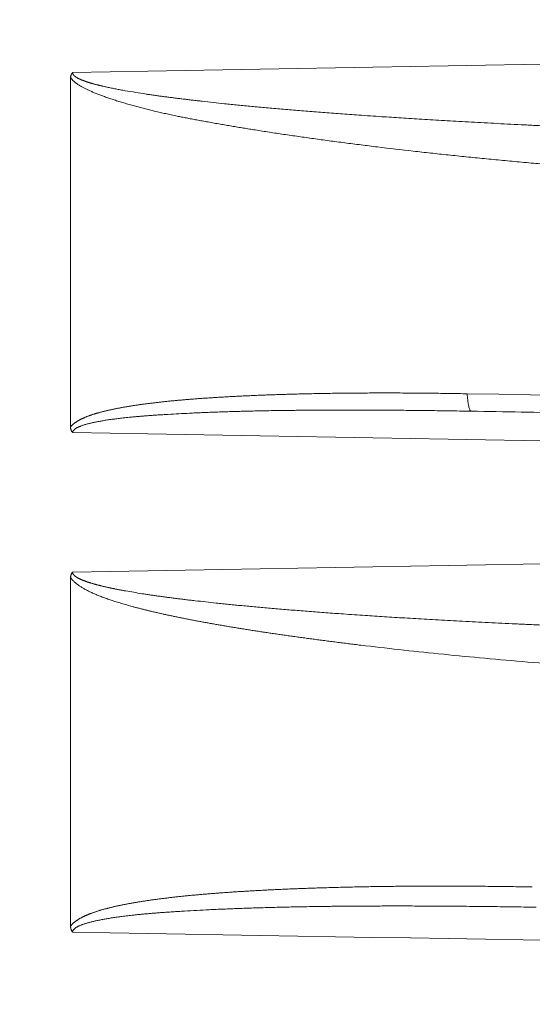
# Model space of a CAD drawing. Header units: millimetres. Extents: x 5437 to 18441, y -4466 to 3128.
# Tile 420 of 497: x 13734 to 13741, y 855 to 869. Entities that reach past the tile are written whole.
import ezdxf

# ---------------------------------------------------------------- set-up
doc = ezdxf.new("R2010")
doc.units = ezdxf.units.MM
doc.layers.add('1', color=7, linetype='Continuous', true_color=0xffffff)
doc.dimstyles.get("Standard").update_dxf_attribs({"dimtxt": 0.18, "dimasz": 0.18, "dimexe": 0.18, "dimexo": 0.0625, "dimgap": 0.09, "dimtad": 0, "dimtih": 1, "dimtoh": 1, "dimdec": 4, "dimzin": 0, "dimdsep": 46, "dimtxsty": 'Standard', "dimcen": 0.09, "dimadec": 0, "dimazin": 0, "dimtfac": 1, "dimtdec": 4, "dimtofl": 0, "dimtmove": 0, "dimatfit": 3, "dimfxl": 1, "dimtolj": 1, "dimtzin": 0, "dimarcsym": 0})

# ---------------------------------------------------------------- blocks, each defined once
blk = doc.blocks.new('*D2')
at = {"color": 0, "lineweight": -2, "transparency": 16777216}
for p, q in [((13342.585, 254.075), (13342.585, 1268.862)), ((13822.085, 1032.127), (13822.085, 1268.862))]:
    blk.add_line(p, q, dxfattribs=at)
at = {"color": 0, "lineweight": 0, "transparency": 16777216}
for p, q in [((13422.585, 1268.682), (13482.245, 1268.682)), ((13742.085, 1268.682), (13682.425, 1268.682))]:
    blk.add_line(p, q, dxfattribs=at)
at = {"color": 0, "lineweight": 20, "transparency": 16777216}
for points in [[(13422.585, 1282.015), (13422.585, 1255.349), (13342.585, 1268.682)], [(13742.085, 1282.015), (13742.085, 1255.349), (13822.085, 1268.682)]]:
    blk.add_solid(points, dxfattribs=at)
at = {"layer": 'Defpoints', "color": 0, "lineweight": 20, "transparency": 16777216}
for p in [(13822.085, 1268.682), (13822.085, 1032.064), (13342.585, 254.013)]:
    blk.add_point(p, dxfattribs=at)
at = {"color": 0, "lineweight": 20, "transparency": 16777216, "insert": (13582.335, 1268.682), "char_height": 80, "attachment_point": 5}
blk.add_mtext('\\A1;480', dxfattribs=at)
blk = doc.blocks.new('*D3')
at = {"color": 0, "lineweight": -2, "transparency": 16777216}
for p, q in [((13674.147, 1169.564), (14135.36, 1169.564)), ((13833.147, -580.436), (14135.36, -580.436))]:
    blk.add_line(p, q, dxfattribs=at)
at = {"color": 0, "lineweight": 0, "transparency": 16777216}
for p, q in [((14135.18, 1089.564), (14135.18, 421.321)), ((14135.18, -500.436), (14135.18, 167.808))]:
    blk.add_line(p, q, dxfattribs=at)
at = {"color": 0, "lineweight": 20, "transparency": 16777216}
for points in [[(14121.847, 1089.564), (14148.514, 1089.564), (14135.18, 1169.564)], [(14121.847, -500.436), (14148.514, -500.436), (14135.18, -580.436)]]:
    blk.add_solid(points, dxfattribs=at)
at = {"layer": 'Defpoints', "color": 0, "lineweight": 20, "transparency": 16777216}
for p in [(13674.085, 1169.564), (13833.085, -580.436), (14135.18, -580.436)]:
    blk.add_point(p, dxfattribs=at)
at = {"color": 0, "lineweight": 20, "transparency": 16777216, "insert": (14135.18, 294.564), "char_height": 80, "attachment_point": 5, "rotation": 270}
blk.add_mtext('\\A1;1750', dxfattribs=at)

msp = doc.modelspace()

# ---------------------------------------------------------------- linework, layer by layer
at = {"layer": '1', "color": 0, "lineweight": 20}
for p, q in [((13734.58476, 863.02102), (13734.58476, 867.95764)), ((13734.58476, 855.95974), (13734.58476, 860.88801))]:
    msp.add_line(p, q, dxfattribs=at)
for points, degree in [([(13734.61315, 868.03261), (13745.9488, 868.23334), (13757.28431, 868.43408), (13768.61967, 868.63485)], 3), ([(13735.35831, 867.77708), (13735.4569, 867.7615), (13735.55547, 867.74557), (13735.65404, 867.72933)], 3), ([(13736.4467, 867.6276), (13736.55255, 867.61631), (13736.65839, 867.60493), (13736.76422, 867.59349)], 3), ([(13738.66276, 867.43257), (13738.7723, 867.42498), (13738.88183, 867.41741), (13738.99135, 867.40989)], 3), ([(13739.43506, 866.92247), (13739.2662, 866.94158), (13739.09737, 866.96136), (13738.92859, 866.98184)], 3), ([(13740.19764, 863.49087), (13749.74794, 863.32145), (13759.29738, 863.15194), (13768.84581, 862.9823)], 3), ([(13736.26873, 863.2156), (13736.16763, 863.21053), (13736.06651, 863.20512), (13735.96539, 863.19939)], 3), ([(13737.66751, 863.2551), (13737.57557, 863.2539), (13737.48363, 863.25252), (13737.39169, 863.25096)], 3), ([(13740.25417, 863.24376), (13745.92727, 863.14473), (13751.60037, 863.04571), (13757.27347, 862.94669), (13762.94657, 862.84766), (13768.61967, 862.74864)], 5), ([(13735.33011, 863.14906), (13735.30556, 863.14619), (13735.28102, 863.14329), (13735.25647, 863.14035)], 3), ([(13768.61967, 862.34538), (13757.28417, 862.54418), (13745.94866, 862.74297), (13734.61315, 862.94175)], 3), ([(13734.61315, 860.96755), (13745.94876, 861.16813), (13757.28426, 861.36873), (13768.61967, 861.56934)], 3), ([(13735.36502, 860.70135), (13735.44201, 860.68866), (13735.519, 860.67579), (13735.59598, 860.66277)], 3), ([(13736.34649, 860.56306), (13736.44667, 860.55207), (13736.54685, 860.54103), (13736.64702, 860.52996)], 3), ([(13738.44506, 860.37581), (13738.54865, 860.36863), (13738.65223, 860.3615), (13738.75581, 860.35442)], 3), ([(13738.00137, 856.23696), (13737.95171, 856.23615), (13737.90205, 856.23529), (13737.85238, 856.23439)], 3), ([(13735.45702, 856.11503), (13735.42847, 856.11173), (13735.39992, 856.10839), (13735.37137, 856.10501)], 3), ([(13736.54663, 856.19237), (13736.4296, 856.18644), (13736.31255, 856.18013), (13736.19549, 856.17346)], 3), ([(13768.61967, 855.27988), (13757.28417, 855.47882), (13745.94866, 855.67776), (13734.61315, 855.8767)], 3)]:
    msp.add_open_spline(points, degree=degree, dxfattribs=at)
for points, knots in [([(13734.58476, 867.95764), (13734.58479, 867.95956), (13734.58483, 867.96339), (13734.58522, 867.96906), (13734.58585, 867.97462), (13734.58673, 867.98007), (13734.58787, 867.98541), (13734.58925, 867.99064), (13734.59089, 867.99575), (13734.59279, 868.00075), (13734.59493, 868.00565), (13734.59733, 868.01042), (13734.59998, 868.01509), (13734.60289, 868.01965), (13734.60605, 868.02409), (13734.60945, 868.02843), (13734.61191, 868.03121), (13734.61315, 868.03261)], [0, 0, 0, 0, 0.07202327, 0.14278329, 0.21238167, 0.28092516, 0.34852552, 0.41529924, 0.48136719, 0.54685415, 0.61188824, 0.67660027, 0.741123, 0.80559039, 0.8701367, 0.93489575, 1, 1, 1, 1]), ([(13735.48864, 867.56113), (13735.47579, 867.56472), (13735.45035, 867.57181), (13735.41264, 867.58256), (13735.37574, 867.59326), (13735.33967, 867.60392), (13735.30441, 867.61454), (13735.26998, 867.62511), (13735.23637, 867.63564), (13735.20359, 867.64612), (13735.17162, 867.65657), (13735.14047, 867.66697), (13735.11015, 867.67732), (13735.08064, 867.68764), (13735.05196, 867.69791), (13735.0241, 867.70813), (13734.99706, 867.71832), (13734.97084, 867.72846), (13734.94544, 867.73855), (13734.92087, 867.74861), (13734.89711, 867.75862), (13734.87418, 867.76858), (13734.85206, 867.7785), (13734.83077, 867.78838), (13734.8103, 867.79822), (13734.79065, 867.80801), (13734.77182, 867.81776), (13734.75381, 867.82747), (13734.73662, 867.83713), (13734.72025, 867.84675), (13734.70471, 867.85632), (13734.68998, 867.86585), (13734.67607, 867.87534), (13734.66299, 867.88478), (13734.65072, 867.89418), (13734.63927, 867.90354), (13734.62865, 867.91286), (13734.61884, 867.92213), (13734.60985, 867.93136), (13734.6017, 867.94055), (13734.59432, 867.94968), (13734.58998, 867.95589), (13734.58786, 867.95894)], [0, 0, 0, 0, 0.03967543, 0.07855913, 0.11665234, 0.15395641, 0.19047275, 0.22620287, 0.26114838, 0.295311, 0.32869258, 0.3612951, 0.39312067, 0.42417159, 0.4544503, 0.48395946, 0.51270192, 0.5406808, 0.56789943, 0.59436148, 0.62007091, 0.64503205, 0.66924963, 0.69272882, 0.71547532, 0.73749537, 0.75879586, 0.7793844, 0.79926943, 0.8184603, 0.83696742, 0.85480239, 0.8719782, 0.88850935, 0.90441214, 0.91970485, 0.93440807, 0.94854494, 0.96214149, 0.97522699, 0.98783426, 1, 1, 1, 1]), ([(13734.61315, 868.03261), (13734.61315, 868.03156), (13734.61315, 868.02946), (13734.61348, 868.0263), (13734.61405, 868.02313), (13734.61489, 868.01996), (13734.61599, 868.01677), (13734.61736, 868.01358), (13734.61898, 868.01038), (13734.62087, 868.00718), (13734.62302, 868.00396), (13734.62543, 868.00074), (13734.6281, 867.99751), (13734.63103, 867.99428), (13734.63422, 867.99104), (13734.63767, 867.98779), (13734.64139, 867.98453), (13734.64536, 867.98126), (13734.6496, 867.97799), (13734.65409, 867.97471), (13734.65885, 867.97143), (13734.66386, 867.96813), (13734.66914, 867.96484), (13734.67468, 867.96153), (13734.68048, 867.95822), (13734.68654, 867.9549), (13734.69286, 867.95157), (13734.69944, 867.94824), (13734.70629, 867.9449), (13734.71339, 867.94156), (13734.72075, 867.93821), (13734.72838, 867.93485), (13734.73627, 867.93149), (13734.74441, 867.92812), (13734.75282, 867.92475), (13734.76149, 867.92137), (13734.77042, 867.91799), (13734.77961, 867.9146), (13734.78906, 867.91121), (13734.79877, 867.90781), (13734.80875, 867.90441), (13734.81898, 867.901), (13734.82948, 867.89759), (13734.84023, 867.89417), (13734.85125, 867.89075), (13734.86253, 867.88733), (13734.87407, 867.8839), (13734.88586, 867.88046), (13734.89792, 867.87703), (13734.91025, 867.87359), (13734.92283, 867.87015), (13734.93567, 867.8667), (13734.94877, 867.86325), (13734.96214, 867.8598), (13734.97576, 867.85635), (13734.98965, 867.85289), (13735.0038, 867.84943), (13735.01821, 867.84597), (13735.03287, 867.8425), (13735.04275, 867.84022), (13735.04772, 867.83907)], [0, 0, 0, 0, 0.00750816, 0.01503261, 0.02260889, 0.03027181, 0.03805502, 0.04599065, 0.054109, 0.0624384, 0.07100505, 0.07983307, 0.08894449, 0.09835935, 0.10809581, 0.11817031, 0.12859767, 0.13939126, 0.15056315, 0.16212421, 0.17408424, 0.18645211, 0.19923583, 0.21244266, 0.22607918, 0.24015135, 0.25466463, 0.26962397, 0.28503389, 0.30089853, 0.31722169, 0.33400684, 0.35125719, 0.36897569, 0.38716506, 0.40582781, 0.42496627, 0.4445826, 0.46467881, 0.48525676, 0.50631818, 0.52786469, 0.5498978, 0.57241893, 0.5954294, 0.61893045, 0.64292325, 0.66740888, 0.69238837, 0.7178627, 0.74383278, 0.77029947, 0.79726358, 0.82472589, 0.85268711, 0.88114795, 0.91010905, 0.93957104, 0.9695345, 1, 1, 1, 1]), ([(13735.04772, 867.83907), (13735.05683, 867.83699), (13735.07529, 867.83278), (13735.10344, 867.82659), (13735.13242, 867.82039), (13735.16224, 867.81419), (13735.19288, 867.80799), (13735.22435, 867.80179), (13735.25666, 867.79559), (13735.2898, 867.78939), (13735.32377, 867.78319), (13735.3467, 867.77913), (13735.35831, 867.77708)], [0, 0, 0, 0, 0.08847869, 0.17950787, 0.27309174, 0.36923415, 0.46793868, 0.5692086, 0.67304697, 0.7794566, 0.88844013, 1, 1, 1, 1]), ([(13735.65404, 867.72933), (13735.67152, 867.72674), (13735.70696, 867.72148), (13735.76084, 867.71373), (13735.81614, 867.70595), (13735.87285, 867.69815), (13735.93099, 867.69034), (13735.99055, 867.68252), (13736.05152, 867.67469), (13736.11392, 867.66684), (13736.17773, 867.65899), (13736.24296, 867.65113), (13736.30961, 867.64326), (13736.37768, 867.63539), (13736.42354, 867.63021), (13736.4467, 867.6276)], [0, 0, 0, 0, 0.06633731, 0.13443631, 0.20429783, 0.27592268, 0.34931158, 0.4244652, 0.50138416, 0.58006905, 0.6605204, 0.74273872, 0.82672447, 0.9124781, 1, 1, 1, 1]), ([(13736.70451, 867.30382), (13736.67484, 867.30901), (13736.61669, 867.31916), (13736.53128, 867.33439), (13736.44946, 867.34921), (13736.37122, 867.36365), (13736.29656, 867.3777), (13736.22549, 867.39136), (13736.15801, 867.40464), (13736.08664, 867.41904), (13736.01089, 867.43481), (13735.93025, 867.45223), (13735.85165, 867.46984), (13735.77509, 867.48764), (13735.70057, 867.50564), (13735.62809, 867.52386), (13735.55764, 867.54221), (13735.51145, 867.55488), (13735.48867, 867.56112)], [0, 0, 0, 0, 0.07270794, 0.14251584, 0.20942452, 0.27343494, 0.33454816, 0.39276543, 0.44808818, 0.50051808, 0.56843114, 0.63476688, 0.69953085, 0.76272902, 0.82436782, 0.88445416, 0.94299553, 1, 1, 1, 1]), ([(13736.76422, 867.59349), (13736.79496, 867.59035), (13736.85724, 867.58398), (13736.9519, 867.57458), (13737.049, 867.56515), (13737.14852, 867.55569), (13737.25047, 867.54622), (13737.35486, 867.53674), (13737.46168, 867.52724), (13737.57093, 867.51774), (13737.68261, 867.50823), (13737.79672, 867.49872), (13737.91327, 867.48921), (13738.03224, 867.47972), (13738.15365, 867.47023), (13738.27748, 867.46076), (13738.40375, 867.45131), (13738.53244, 867.44187), (13738.61905, 867.43569), (13738.66276, 867.43257)], [0, 0, 0, 0, 0.04862702, 0.09852782, 0.14970261, 0.20215158, 0.25587491, 0.31087274, 0.36714522, 0.4246925, 0.48351467, 0.54361187, 0.60498418, 0.66763169, 0.7315545, 0.79675267, 0.86322627, 0.93097536, 1, 1, 1, 1]), ([(13738.99135, 867.40989), (13739.03568, 867.40694), (13739.12624, 867.4009), (13739.26491, 867.39194), (13739.40926, 867.38281), (13739.55928, 867.37355), (13739.71497, 867.36416), (13739.87633, 867.35466), (13740.04337, 867.34504), (13740.21607, 867.33533), (13740.39445, 867.32553), (13740.57849, 867.31567), (13740.7682, 867.30576), (13740.96358, 867.2958), (13741.16463, 867.28582), (13741.37134, 867.27584), (13741.58372, 867.26587), (13741.80176, 867.25594), (13742.02547, 867.24605), (13742.25484, 867.23625), (13742.48987, 867.22652), (13742.64845, 867.22025), (13742.72868, 867.21707)], [0, 0, 0, 0, 0.03559295, 0.07270239, 0.11132836, 0.1514709, 0.19313003, 0.23630577, 0.28099813, 0.32720711, 0.3749327, 0.42417489, 0.47493364, 0.52720892, 0.5810007, 0.63630893, 0.69313355, 0.7514745, 0.8113317, 0.87270508, 0.93559454, 1, 1, 1, 1]), ([(13737.19908, 867.2215), (13737.17115, 867.22596), (13737.11546, 867.23487), (13737.03222, 867.24843), (13736.94952, 867.26209), (13736.86736, 867.27587), (13736.78574, 867.28975), (13736.73153, 867.29914), (13736.70451, 867.30382)], [0, 0, 0, 0, 0.16928327, 0.33751808, 0.50470578, 0.67084773, 0.83594533, 1, 1, 1, 1]), ([(13738.92859, 866.98184), (13738.88949, 866.98661), (13738.81169, 866.99609), (13738.69561, 867.01054), (13738.58076, 867.02505), (13738.46714, 867.03965), (13738.35475, 867.05433), (13738.24359, 867.0691), (13738.13365, 867.08395), (13738.02494, 867.09889), (13737.91746, 867.11391), (13737.81121, 867.12901), (13737.70618, 867.1442), (13737.60239, 867.15947), (13737.49982, 867.17482), (13737.39848, 867.19026), (13737.29836, 867.20577), (13737.23204, 867.21627), (13737.19908, 867.2215)], [0, 0, 0, 0, 0.06772982, 0.13476032, 0.20109186, 0.26672486, 0.33165973, 0.3958969, 0.45943681, 0.52227991, 0.58442668, 0.64587761, 0.70663319, 0.76669396, 0.82606046, 0.88473324, 0.94271289, 1, 1, 1, 1]), ([(13743.38806, 866.57638), (13743.33789, 866.57976), (13743.23789, 866.58649), (13743.08839, 866.59681), (13742.93991, 866.60723), (13742.79244, 866.61778), (13742.64599, 866.62846), (13742.50055, 866.63926), (13742.35613, 866.65019), (13742.21272, 866.66124), (13742.07032, 866.67242), (13741.92894, 866.68372), (13741.78857, 866.69514), (13741.64922, 866.7067), (13741.51088, 866.71838), (13741.37356, 866.73018), (13741.23725, 866.74211), (13741.10195, 866.75417), (13740.96767, 866.76635), (13740.8344, 866.77865), (13740.70215, 866.79109), (13740.57091, 866.80365), (13740.44068, 866.81634), (13740.31147, 866.82915), (13740.18327, 866.84209), (13740.05609, 866.85516), (13739.92992, 866.86835), (13739.80477, 866.88167), (13739.68063, 866.89512), (13739.5575, 866.90868), (13739.47576, 866.91788), (13739.43506, 866.92247)], [0, 0, 0, 0, 0.03806422, 0.07587169, 0.11342248, 0.1507167, 0.18775443, 0.22453577, 0.26106082, 0.29732968, 0.33334245, 0.36909924, 0.40460014, 0.43984529, 0.47483477, 0.50956872, 0.54404725, 0.57827047, 0.61223851, 0.6459515, 0.67940956, 0.71261283, 0.74556144, 0.77825554, 0.81069525, 0.84288073, 0.87481213, 0.9064896, 0.93791329, 0.96908337, 1, 1, 1, 1]), ([(13734.58476, 863.02102), (13734.58627, 863.02296), (13734.5893, 863.02685), (13734.59417, 863.03258), (13734.5993, 863.03828), (13734.60473, 863.04395), (13734.61045, 863.04958), (13734.61646, 863.05518), (13734.62276, 863.06074), (13734.62935, 863.06627), (13734.63622, 863.07176), (13734.64339, 863.07722), (13734.65085, 863.08265), (13734.65859, 863.08804), (13734.66662, 863.09339), (13734.67495, 863.09871), (13734.68356, 863.104), (13734.69246, 863.10925), (13734.70165, 863.11447), (13734.71113, 863.11965), (13734.7209, 863.1248), (13734.73096, 863.12992), (13734.74131, 863.135), (13734.75195, 863.14004), (13734.76288, 863.14506), (13734.7741, 863.15003), (13734.7856, 863.15497), (13734.7974, 863.15988), (13734.80948, 863.16476), (13734.82186, 863.1696), (13734.83452, 863.1744), (13734.84748, 863.17917), (13734.86072, 863.18391), (13734.87425, 863.18861), (13734.88807, 863.19327), (13734.90218, 863.19791), (13734.91658, 863.2025), (13734.93127, 863.20707), (13734.94625, 863.2116), (13734.96152, 863.21609), (13734.97708, 863.22055), (13734.99293, 863.22498), (13735.00906, 863.22937), (13735.02549, 863.23372), (13735.04221, 863.23804), (13735.05921, 863.24233), (13735.07651, 863.24658), (13735.09409, 863.2508), (13735.11196, 863.25499), (13735.13013, 863.25914), (13735.14858, 863.26325), (13735.16732, 863.26733), (13735.18635, 863.27138), (13735.20567, 863.27539), (13735.22528, 863.27936), (13735.24518, 863.2833), (13735.26537, 863.28721), (13735.28585, 863.29108), (13735.30662, 863.29492), (13735.32768, 863.29873), (13735.34902, 863.3025), (13735.37066, 863.30623), (13735.39259, 863.30993), (13735.4148, 863.3136), (13735.43731, 863.31723), (13735.4601, 863.32082), (13735.48318, 863.32438), (13735.50656, 863.32791), (13735.53022, 863.3314), (13735.55417, 863.33486), (13735.57841, 863.33828), (13735.60294, 863.34167), (13735.62776, 863.34503), (13735.65287, 863.34834), (13735.67827, 863.35163), (13735.70396, 863.35488), (13735.72994, 863.35809), (13735.75621, 863.36128), (13735.78277, 863.36442), (13735.80961, 863.36753), (13735.83675, 863.37061), (13735.86417, 863.37365), (13735.89189, 863.37666), (13735.91989, 863.37963), (13735.94819, 863.38257), (13735.97677, 863.38547), (13736.00564, 863.38834), (13736.0348, 863.39118), (13736.06426, 863.39398), (13736.094, 863.39674), (13736.12403, 863.39947), (13736.15435, 863.40217), (13736.18496, 863.40483), (13736.21586, 863.40745), (13736.24705, 863.41004), (13736.27852, 863.4126), (13736.31029, 863.41512), (13736.34235, 863.41761), (13736.37469, 863.42006), (13736.40733, 863.42248), (13736.44025, 863.42486), (13736.47347, 863.42721), (13736.50697, 863.42953), (13736.54077, 863.43181), (13736.57485, 863.43405), (13736.60922, 863.43626), (13736.64388, 863.43843), (13736.67884, 863.44058), (13736.71408, 863.44268), (13736.74961, 863.44475), (13736.78543, 863.44679), (13736.82154, 863.44879), (13736.85794, 863.45076), (13736.89462, 863.45269), (13736.9316, 863.45458), (13736.96887, 863.45645), (13737.00642, 863.45828), (13737.04427, 863.46007), (13737.08241, 863.46183), (13737.12083, 863.46355), (13737.15955, 863.46524), (13737.19855, 863.46689), (13737.23784, 863.46851), (13737.27743, 863.4701), (13737.3173, 863.47165), (13737.35746, 863.47316), (13737.39791, 863.47464), (13737.43865, 863.47609), (13737.47968, 863.4775), (13737.521, 863.47887), (13737.56261, 863.48022), (13737.60451, 863.48152), (13737.6467, 863.48279), (13737.7432, 863.48561), (13737.89547, 863.48956), (13738.10501, 863.49393), (13738.31918, 863.49736), (13738.53798, 863.49985), (13738.7614, 863.5014), (13738.98946, 863.50202), (13739.22214, 863.50169), (13739.45945, 863.50042), (13739.70139, 863.4982), (13739.94795, 863.4951), (13740.1139, 863.49229), (13740.19764, 863.49087)], [0, 0, 0, 0, 0.00144292, 0.00291158, 0.00440722, 0.00593104, 0.00748414, 0.00906759, 0.0106824, 0.01232949, 0.01400977, 0.01572407, 0.01747316, 0.01925781, 0.0210787, 0.02293648, 0.02483179, 0.02676521, 0.02873727, 0.0307485, 0.03279939, 0.0348904, 0.03702196, 0.03919448, 0.04140835, 0.04366393, 0.04596158, 0.0483016, 0.05068433, 0.05311004, 0.05557903, 0.05809154, 0.06064784, 0.06324815, 0.06589272, 0.06858174, 0.07131542, 0.07409396, 0.07691755, 0.07978636, 0.08270055, 0.08566029, 0.08866573, 0.09171702, 0.09481429, 0.09795769, 0.10114734, 0.10438335, 0.10766585, 0.11099496, 0.11437077, 0.11779339, 0.12126292, 0.12477945, 0.12834308, 0.1319539, 0.13561198, 0.13931742, 0.14307028, 0.14687064, 0.15071857, 0.15461416, 0.15855745, 0.16254852, 0.16658743, 0.17067423, 0.174809, 0.17899177, 0.18322262, 0.18750158, 0.19182872, 0.19620407, 0.20062769, 0.20509963, 0.20961992, 0.21418862, 0.21880575, 0.22347137, 0.22818551, 0.23294821, 0.2377595, 0.24261943, 0.24752802, 0.25248531, 0.25749134, 0.26254613, 0.26764971, 0.27280212, 0.27800339, 0.28325354, 0.28855259, 0.29390058, 0.29929754, 0.30474348, 0.31023844, 0.31578243, 0.32137548, 0.32701761, 0.33270885, 0.33844921, 0.34423872, 0.3500774, 0.35596527, 0.36190234, 0.36788864, 0.37392418, 0.38000899, 0.38614307, 0.39232645, 0.39855915, 0.40484118, 0.41117255, 0.41755329, 0.4239834, 0.43046291, 0.43699182, 0.44357016, 0.45019793, 0.45687515, 0.46360183, 0.47037799, 0.47720364, 0.48407879, 0.49100345, 0.49797763, 0.50500136, 0.51207463, 0.51919746, 0.52636986, 0.53359184, 0.54086342, 0.54818459, 0.55555538, 0.56297579, 0.59875764, 0.63532594, 0.67268184, 0.71082643, 0.74976072, 0.78948567, 0.83000218, 0.87131108, 0.91341319, 0.95630926, 1, 1, 1, 1]), ([(13735.96531, 863.19938), (13735.94087, 863.19791), (13735.89304, 863.19504), (13735.82286, 863.19053), (13735.75578, 863.18599), (13735.69182, 863.18142), (13735.63097, 863.17682), (13735.57322, 863.17222), (13735.51858, 863.1676), (13735.46705, 863.16299), (13735.41864, 863.15838), (13735.37332, 863.15381), (13735.34419, 863.1506), (13735.33012, 863.14906)], [0, 0, 0, 0, 0.11505005, 0.22526734, 0.33065287, 0.43120788, 0.52693378, 0.61783228, 0.70390539, 0.78515552, 0.86158554, 0.93319894, 1, 1, 1, 1]), ([(13737.39169, 863.25096), (13737.35823, 863.25034), (13737.2917, 863.24912), (13737.19256, 863.24704), (13737.09465, 863.24478), (13736.99798, 863.24232), (13736.90255, 863.23967), (13736.80836, 863.23683), (13736.7154, 863.2338), (13736.62369, 863.23056), (13736.53322, 863.22714), (13736.44399, 863.22351), (13736.35599, 863.2197), (13736.29775, 863.21696), (13736.26884, 863.2156)], [0, 0, 0, 0, 0.08929569, 0.17750634, 0.26463223, 0.35067364, 0.43563087, 0.51950421, 0.60229396, 0.68400043, 0.76462395, 0.84416483, 0.9226234, 1, 1, 1, 1]), ([(13740.25417, 863.24376), (13740.19943, 863.24469), (13740.09143, 863.24653), (13739.93165, 863.24897), (13739.77631, 863.25113), (13739.62541, 863.25302), (13739.47895, 863.25464), (13739.33694, 863.25602), (13739.19936, 863.25716), (13739.06623, 863.25809), (13738.93755, 863.2588), (13738.8133, 863.25933), (13738.6935, 863.25967), (13738.57814, 863.25985), (13738.46723, 863.25987), (13738.36076, 863.25976), (13738.25873, 863.25951), (13738.16115, 863.25915), (13738.06801, 863.25868), (13737.97931, 863.25812), (13737.89506, 863.25747), (13737.81526, 863.25675), (13737.7399, 863.25598), (13737.69115, 863.25539), (13737.66751, 863.2551)], [0, 0, 0, 0, 0.06345915, 0.12520435, 0.18523545, 0.24355232, 0.3001548, 0.35504278, 0.40821611, 0.4596747, 0.50941843, 0.5574472, 0.60376091, 0.64835948, 0.69124284, 0.73241091, 0.77186364, 0.80960097, 0.84562286, 0.87992928, 0.91252021, 0.94339563, 0.97255556, 1, 1, 1, 1]), ([(13735.25645, 863.14034), (13735.24473, 863.13886), (13735.2216, 863.13594), (13735.18743, 863.13138), (13735.15425, 863.12676), (13735.12206, 863.12207), (13735.09086, 863.11731), (13735.06064, 863.11249), (13735.03141, 863.1076), (13735.00317, 863.10264), (13734.97591, 863.09763), (13734.94965, 863.09255), (13734.92437, 863.08741), (13734.90008, 863.08221), (13734.87678, 863.07696), (13734.85446, 863.07164), (13734.83314, 863.06627), (13734.8128, 863.06084), (13734.79345, 863.05535), (13734.77508, 863.04981), (13734.7577, 863.04422), (13734.74131, 863.03858), (13734.72591, 863.03288), (13734.7115, 863.02714), (13734.69807, 863.02135), (13734.68562, 863.01551), (13734.67416, 863.00962), (13734.66369, 863.00368), (13734.6542, 862.9977), (13734.6457, 862.99167), (13734.63818, 862.9856), (13734.63165, 862.97948), (13734.62609, 862.97332), (13734.62153, 862.9671), (13734.61795, 862.96084), (13734.61539, 862.95453), (13734.61374, 862.94817), (13734.6135, 862.94387), (13734.61338, 862.94175)], [0, 0, 0, 0, 0.04995749, 0.0985727, 0.14584733, 0.19178322, 0.23638236, 0.27964695, 0.3215794, 0.36218234, 0.40145868, 0.43941164, 0.47604479, 0.5113621, 0.54536799, 0.57806744, 0.60946603, 0.63957008, 0.66838676, 0.69592426, 0.72219193, 0.7472006, 0.7709628, 0.79349312, 0.81480873, 0.83492987, 0.85388066, 0.87168993, 0.88839245, 0.9040304, 0.91865514, 0.93232948, 0.94513023, 0.95715098, 0.9685046, 0.9793249, 0.9897662, 1, 1, 1, 1]), ([(13734.61315, 862.94175), (13734.61199, 862.94314), (13734.60967, 862.94591), (13734.60647, 862.95021), (13734.60347, 862.9546), (13734.60069, 862.9591), (13734.59814, 862.96371), (13734.59581, 862.96841), (13734.5937, 862.97322), (13734.59181, 862.97812), (13734.59015, 862.98313), (13734.58871, 862.98825), (13734.58749, 862.99346), (13734.58649, 862.99878), (13734.58572, 863.00419), (13734.58517, 863.00971), (13734.58482, 863.01534), (13734.58478, 863.01912), (13734.58476, 863.02102)], [0, 0, 0, 0, 0.06070271, 0.12113742, 0.18141466, 0.2416458, 0.30194248, 0.36241598, 0.4231766, 0.48433309, 0.54599211, 0.60825772, 0.67123099, 0.73500963, 0.79968768, 0.86535532, 0.93209873, 1, 1, 1, 1]), ([(13734.58476, 860.88801), (13734.58479, 860.89005), (13734.58483, 860.89411), (13734.58522, 860.90013), (13734.58585, 860.90603), (13734.58673, 860.91181), (13734.58787, 860.91747), (13734.58925, 860.92302), (13734.59089, 860.92845), (13734.59279, 860.93376), (13734.59493, 860.93895), (13734.59733, 860.94402), (13734.59998, 860.94897), (13734.60289, 860.9538), (13734.60605, 860.95852), (13734.60945, 860.96312), (13734.61191, 860.96607), (13734.61315, 860.96755)], [0, 0, 0, 0, 0.07207937, 0.14288804, 0.21252736, 0.2811039, 0.34872925, 0.41551974, 0.48159616, 0.54708319, 0.61210896, 0.67680431, 0.74130209, 0.80573637, 0.87024164, 0.93495193, 1, 1, 1, 1]), ([(13734.61315, 860.96755), (13734.61315, 860.96643), (13734.61316, 860.96419), (13734.61351, 860.96081), (13734.61411, 860.95743), (13734.61499, 860.95404), (13734.61613, 860.95064), (13734.61755, 860.94723), (13734.61924, 860.94382), (13734.62119, 860.9404), (13734.62342, 860.93698), (13734.62591, 860.93355), (13734.62868, 860.93011), (13734.63171, 860.92667), (13734.63501, 860.92322), (13734.63858, 860.91976), (13734.64242, 860.9163), (13734.64653, 860.91283), (13734.65091, 860.90935), (13734.65555, 860.90587), (13734.66047, 860.90239), (13734.66565, 860.89889), (13734.67111, 860.8954), (13734.67683, 860.89189), (13734.68282, 860.88838), (13734.68908, 860.88487), (13734.69561, 860.88134), (13734.70241, 860.87782), (13734.70947, 860.87429), (13734.71681, 860.87075), (13734.72442, 860.86721), (13734.73229, 860.86366), (13734.74043, 860.86011), (13734.74885, 860.85655), (13734.75753, 860.85299), (13734.76648, 860.84943), (13734.7757, 860.84586), (13734.78519, 860.84229), (13734.79494, 860.83871), (13734.80497, 860.83513), (13734.81527, 860.83155), (13734.82583, 860.82796), (13734.83667, 860.82437), (13734.84777, 860.82077), (13734.85914, 860.81718), (13734.87078, 860.81358), (13734.88269, 860.80997), (13734.89487, 860.80637), (13734.90732, 860.80276), (13734.92004, 860.79915), (13734.93302, 860.79554), (13734.94628, 860.79192), (13734.95981, 860.7883), (13734.9736, 860.78469), (13734.98766, 860.78106), (13735.00199, 860.77744), (13735.01659, 860.77382), (13735.03146, 860.7702), (13735.0466, 860.76657), (13735.06201, 860.76294), (13735.07769, 860.75932), (13735.09363, 860.75569), (13735.10985, 860.75206), (13735.12633, 860.74844), (13735.14309, 860.74481), (13735.16011, 860.74118), (13735.1774, 860.73755), (13735.19496, 860.73393), (13735.21279, 860.7303), (13735.23089, 860.72667), (13735.24925, 860.72305), (13735.26789, 860.71942), (13735.2868, 860.7158), (13735.30597, 860.71218), (13735.32541, 860.70856), (13735.34512, 860.70494), (13735.35836, 860.70255), (13735.36502, 860.70135)], [0, 0, 0, 0, 0.00461334, 0.00923959, 0.01390149, 0.01862127, 0.02342035, 0.0283191, 0.0333367, 0.03849097, 0.0437984, 0.04927404, 0.05493164, 0.06078365, 0.06684132, 0.0731148, 0.07961322, 0.0863448, 0.09331693, 0.10053627, 0.10800882, 0.11573997, 0.12373461, 0.13199714, 0.14053157, 0.14934153, 0.1584303, 0.16780088, 0.17745603, 0.18739824, 0.1976298, 0.20815282, 0.21896922, 0.23008079, 0.24148918, 0.25319588, 0.26520232, 0.27750978, 0.29011948, 0.30303254, 0.31624999, 0.32977282, 0.34360194, 0.35773819, 0.37218237, 0.38693522, 0.40199746, 0.41736972, 0.43305263, 0.44904678, 0.4653527, 0.48197093, 0.49890194, 0.51614621, 0.53370416, 0.55157621, 0.56976275, 0.58826416, 0.6070808, 0.62621299, 0.64566105, 0.6654253, 0.68550601, 0.70590348, 0.72661795, 0.74764969, 0.76899893, 0.7906659, 0.81265082, 0.83495391, 0.85757536, 0.88051537, 0.90377412, 0.9273518, 0.95124856, 0.97546457, 1, 1, 1, 1]), ([(13751.35415, 859.34679), (13751.30809, 859.34606), (13751.21589, 859.34459), (13751.07745, 859.34265), (13750.93875, 859.3409), (13750.79979, 859.33935), (13750.66058, 859.338), (13750.52111, 859.33686), (13750.38138, 859.33591), (13750.24139, 859.33517), (13750.10115, 859.33464), (13749.96065, 859.33431), (13749.81989, 859.33418), (13749.67888, 859.33425), (13749.53761, 859.33453), (13749.39608, 859.33501), (13749.2543, 859.3357), (13749.11226, 859.33659), (13748.96996, 859.33768), (13748.8274, 859.33898), (13748.68459, 859.34048), (13748.54152, 859.34219), (13748.3982, 859.3441), (13748.25461, 859.34622), (13748.11077, 859.34855), (13747.96667, 859.35107), (13747.82232, 859.35381), (13747.67771, 859.35675), (13747.53284, 859.35989), (13747.38771, 859.36324), (13747.24233, 859.3668), (13747.09669, 859.37056), (13746.9508, 859.37453), (13746.80464, 859.37871), (13746.65823, 859.38309), (13746.51157, 859.38768), (13746.36464, 859.39248), (13746.21746, 859.39748), (13746.07002, 859.40269), (13745.92233, 859.40811), (13745.77437, 859.41374), (13745.62616, 859.41957), (13745.4777, 859.42561), (13745.32897, 859.43186), (13745.17999, 859.43832), (13745.03076, 859.44498), (13744.88126, 859.45185), (13744.73151, 859.45894), (13744.5815, 859.46623), (13744.43124, 859.47373), (13744.28071, 859.48143), (13744.12993, 859.48935), (13743.9789, 859.49748), (13743.8276, 859.50581), (13743.67605, 859.51436), (13743.52425, 859.52311), (13743.37218, 859.53208), (13743.21986, 859.54125), (13743.06728, 859.55064), (13742.74309, 859.57098), (13742.25448, 859.60348), (13741.60866, 859.65085), (13740.98417, 859.70119), (13740.381, 859.75453), (13739.79917, 859.81088), (13739.23866, 859.87022), (13738.84298, 859.91601), (13738.60521, 859.94498), (13738.51849, 859.95566), (13738.4327, 859.96636), (13738.34785, 859.97706), (13738.26394, 859.98778), (13738.18098, 859.99851), (13738.09895, 860.00924), (13738.01786, 860.01999), (13737.93771, 860.03075), (13737.8585, 860.04152), (13737.78023, 860.0523), (13737.7029, 860.06309), (13737.6265, 860.07389), (13737.55105, 860.0847), (13737.47654, 860.09552), (13737.40297, 860.10636), (13737.33033, 860.1172), (13737.25864, 860.12805), (13737.18788, 860.13891), (13737.11807, 860.14979), (13737.04919, 860.16067), (13736.98126, 860.17157), (13736.91426, 860.18247), (13736.84821, 860.19339), (13736.78309, 860.20431), (13736.71891, 860.21525), (13736.65567, 860.22619), (13736.59338, 860.23715), (13736.53202, 860.24812), (13736.4716, 860.25909), (13736.41212, 860.27008), (13736.35358, 860.28108), (13736.29598, 860.29208), (13736.23932, 860.3031), (13736.1836, 860.31413), (13736.12881, 860.32516), (13736.07497, 860.33621), (13736.02207, 860.34727), (13735.97011, 860.35833), (13735.91908, 860.36941), (13735.869, 860.3805), (13735.81985, 860.39159), (13735.77165, 860.4027), (13735.72438, 860.41381), (13735.67805, 860.42494), (13735.63267, 860.43608), (13735.58822, 860.44722), (13735.54471, 860.45838), (13735.50214, 860.46954), (13735.46052, 860.48071), (13735.41983, 860.4919), (13735.38008, 860.50309), (13735.34127, 860.51429), (13735.30339, 860.5255), (13735.26646, 860.53672), (13735.23047, 860.54795), (13735.19542, 860.55919), (13735.1613, 860.57044), (13735.12813, 860.5817), (13735.09589, 860.59297), (13735.0646, 860.60424), (13735.03424, 860.61553), (13735.00483, 860.62682), (13734.97635, 860.63813), (13734.94881, 860.64944), (13734.92221, 860.66076), (13734.89655, 860.67209), (13734.87183, 860.68343), (13734.84805, 860.69478), (13734.8252, 860.70613), (13734.8033, 860.7175), (13734.78233, 860.72887), (13734.76231, 860.74025), (13734.74322, 860.75164), (13734.72507, 860.76304), (13734.70786, 860.77445), (13734.69158, 860.78587), (13734.67625, 860.7973), (13734.66185, 860.80873), (13734.64839, 860.82018), (13734.63587, 860.83163), (13734.62429, 860.8431), (13734.61365, 860.85457), (13734.60395, 860.86606), (13734.59514, 860.87754), (13734.58996, 860.88537), (13734.58741, 860.88923)], [0, 0, 0, 0, 0.00820238, 0.01641883, 0.02464937, 0.03289401, 0.04115278, 0.04942571, 0.05771282, 0.06601412, 0.07432965, 0.08265941, 0.09100345, 0.09936177, 0.1077344, 0.11612136, 0.12452267, 0.13293835, 0.14136844, 0.14981293, 0.15827187, 0.16674527, 0.17523315, 0.18373552, 0.19225243, 0.20078387, 0.20932988, 0.21789048, 0.22646568, 0.23505551, 0.24365998, 0.25227913, 0.26091296, 0.2695615, 0.27822476, 0.28690278, 0.29559556, 0.30430313, 0.31302552, 0.32176272, 0.33051478, 0.3392817, 0.34806352, 0.35686023, 0.36567188, 0.37449847, 0.38334002, 0.39219656, 0.4010681, 0.40995466, 0.41885626, 0.42777293, 0.43670467, 0.44565151, 0.45461346, 0.46359055, 0.4725828, 0.48159021, 0.49061282, 0.49965064, 0.53910173, 0.57729417, 0.61423035, 0.64991289, 0.68434476, 0.71752924, 0.74947003, 0.7546659, 0.75980665, 0.76489229, 0.76992283, 0.77489829, 0.77981869, 0.78468403, 0.78949433, 0.79424962, 0.7989499, 0.8035952, 0.80818553, 0.81272091, 0.81720137, 0.82162692, 0.82599758, 0.83031338, 0.83457434, 0.83878048, 0.84293183, 0.84702841, 0.85107026, 0.85505739, 0.85898983, 0.86286762, 0.8666908, 0.87045938, 0.87417341, 0.87783292, 0.88143795, 0.88498853, 0.88848472, 0.89192655, 0.89531407, 0.89864732, 0.90192635, 0.90515122, 0.90832199, 0.9114387, 0.91450142, 0.91751021, 0.92046515, 0.9233663, 0.92621373, 0.92900753, 0.93174778, 0.93443458, 0.937068, 0.93964817, 0.94217517, 0.94464913, 0.94707017, 0.94943842, 0.95175401, 0.95401709, 0.95622783, 0.95838638, 0.96049294, 0.9625477, 0.96455087, 0.96650268, 0.96840338, 0.97025324, 0.97205253, 0.97380159, 0.97550075, 0.97715038, 0.9787509, 0.98030276, 0.98180643, 0.98326248, 0.98467148, 0.9860341, 0.98735105, 0.98862315, 0.98985129, 0.99103646, 0.99217975, 0.9932824, 0.99434578, 0.99537141, 0.996361, 0.99731643, 0.99823982, 0.99913348, 1, 1, 1, 1]), ([(13735.59598, 860.66277), (13735.61394, 860.65999), (13735.65037, 860.65436), (13735.70584, 860.64609), (13735.76287, 860.63779), (13735.82148, 860.62948), (13735.88166, 860.62117), (13735.94342, 860.61285), (13736.00675, 860.60454), (13736.07165, 860.59622), (13736.13813, 860.5879), (13736.20618, 860.57959), (13736.27581, 860.57127), (13736.32275, 860.56582), (13736.34649, 860.56306)], [0, 0, 0, 0, 0.07198548, 0.146031, 0.2221377, 0.30030664, 0.38053876, 0.46283497, 0.54719609, 0.63362288, 0.72211603, 0.81267621, 0.90530401, 1, 1, 1, 1]), ([(13736.64702, 860.52996), (13736.67618, 860.52691), (13736.73526, 860.52073), (13736.82504, 860.51163), (13736.9171, 860.5025), (13737.01145, 860.49338), (13737.10808, 860.48424), (13737.207, 860.47511), (13737.3082, 860.46599), (13737.41168, 860.45687), (13737.51745, 860.44776), (13737.6255, 860.43867), (13737.73584, 860.42959), (13737.84846, 860.42054), (13737.96336, 860.41151), (13738.08055, 860.40251), (13738.20002, 860.39354), (13738.32178, 860.3846), (13738.40371, 860.37876), (13738.44506, 860.37581)], [0, 0, 0, 0, 0.04871729, 0.09869703, 0.14993942, 0.20244468, 0.25621299, 0.31124451, 0.36753941, 0.42509783, 0.48391989, 0.54400572, 0.60535542, 0.6679691, 0.73184684, 0.79698872, 0.86339484, 0.93106524, 1, 1, 1, 1]), ([(13738.75581, 860.35442), (13738.7998, 860.3515), (13738.88954, 860.34555), (13739.02679, 860.33675), (13739.16931, 860.32782), (13739.31711, 860.31881), (13739.47018, 860.30972), (13739.62853, 860.30055), (13739.79216, 860.29133), (13739.96106, 860.28205), (13740.13523, 860.27274), (13740.31467, 860.2634), (13740.49939, 860.25406), (13740.68937, 860.24472), (13740.88463, 860.23541), (13741.08516, 860.22614), (13741.29096, 860.21693), (13741.50203, 860.20779), (13741.71836, 860.19874), (13741.93997, 860.18981), (13742.16684, 860.18102), (13742.39898, 860.17235), (13742.5555, 860.16682), (13742.63463, 860.16403)], [0, 0, 0, 0, 0.03403339, 0.06942531, 0.10617582, 0.14428493, 0.18375267, 0.22457906, 0.26676411, 0.31030781, 0.35521016, 0.40147114, 0.44909072, 0.49806888, 0.54840558, 0.60010077, 0.65315442, 0.70756645, 0.7633368, 0.82046542, 0.87895221, 0.9387971, 1, 1, 1, 1]), ([(13734.58476, 855.95974), (13734.58625, 855.96177), (13734.58924, 855.96586), (13734.59403, 855.97188), (13734.59908, 855.97788), (13734.60442, 855.98384), (13734.61003, 855.98978), (13734.61592, 855.99568), (13734.62209, 856.00154), (13734.62853, 856.00738), (13734.63526, 856.01318), (13734.64226, 856.01895), (13734.64954, 856.02469), (13734.65709, 856.0304), (13734.66493, 856.03607), (13734.67304, 856.04171), (13734.68143, 856.04732), (13734.6901, 856.0529), (13734.69905, 856.05845), (13734.70827, 856.06396), (13734.71778, 856.06944), (13734.72756, 856.07489), (13734.73761, 856.08031), (13734.74795, 856.0857), (13734.75856, 856.09105), (13734.76946, 856.09637), (13734.78063, 856.10166), (13734.79207, 856.10692), (13734.8038, 856.11214), (13734.8158, 856.11734), (13734.82809, 856.1225), (13734.84065, 856.12763), (13734.85348, 856.13272), (13734.8666, 856.13779), (13734.87999, 856.14282), (13734.89367, 856.14782), (13734.90762, 856.15279), (13734.92184, 856.15772), (13734.93635, 856.16263), (13734.95113, 856.1675), (13734.96619, 856.17234), (13734.98153, 856.17715), (13734.99715, 856.18192), (13735.01305, 856.18666), (13735.02922, 856.19138), (13735.04567, 856.19605), (13735.0624, 856.2007), (13735.07941, 856.20532), (13735.09669, 856.2099), (13735.11426, 856.21445), (13735.1321, 856.21897), (13735.15022, 856.22345), (13735.16862, 856.2279), (13735.18729, 856.23233), (13735.20624, 856.23671), (13735.22548, 856.24107), (13735.24499, 856.2454), (13735.26477, 856.24969), (13735.28484, 856.25395), (13735.30518, 856.25818), (13735.3258, 856.26237), (13735.3467, 856.26654), (13735.36788, 856.27067), (13735.38934, 856.27477), (13735.41107, 856.27883), (13735.43308, 856.28287), (13735.45537, 856.28687), (13735.47794, 856.29084), (13735.50078, 856.29478), (13735.52391, 856.29868), (13735.54731, 856.30256), (13735.57099, 856.3064), (13735.59494, 856.31021), (13735.61918, 856.31398), (13735.64369, 856.31773), (13735.66849, 856.32144), (13735.69355, 856.32512), (13735.7189, 856.32876), (13735.74453, 856.33238), (13735.77043, 856.33596), (13735.79661, 856.33951), (13735.82307, 856.34303), (13735.84981, 856.34652), (13735.87683, 856.34997), (13735.90412, 856.35339), (13735.93169, 856.35678), (13735.95954, 856.36014), (13735.98767, 856.36346), (13736.01607, 856.36675), (13736.04476, 856.37001), (13736.07372, 856.37324), (13736.10296, 856.37643), (13736.13248, 856.3796), (13736.16227, 856.38273), (13736.19235, 856.38582), (13736.2227, 856.38889), (13736.25333, 856.39192), (13736.28424, 856.39492), (13736.31542, 856.39789), (13736.34688, 856.40083), (13736.37863, 856.40373), (13736.41065, 856.4066), (13736.44294, 856.40944), (13736.47552, 856.41225), (13736.50837, 856.41502), (13736.54151, 856.41777), (13736.57492, 856.42047), (13736.6086, 856.42315), (13736.64257, 856.4258), (13736.67681, 856.42841), (13736.71134, 856.43099), (13736.74614, 856.43354), (13736.78121, 856.43605), (13736.81657, 856.43854), (13736.8522, 856.44099), (13736.88812, 856.4434), (13736.9243, 856.44579), (13736.96077, 856.44814), (13736.99752, 856.45046), (13737.03454, 856.45275), (13737.07185, 856.45501), (13737.10943, 856.45723), (13737.14728, 856.45942), (13737.18542, 856.46158), (13737.22383, 856.46371), (13737.26253, 856.4658), (13737.3015, 856.46787), (13737.34074, 856.4699), (13737.38027, 856.47189), (13737.42007, 856.47386), (13737.46016, 856.47579), (13737.50052, 856.47769), (13737.54115, 856.47956), (13737.58207, 856.48139), (13737.62327, 856.48319), (13737.66474, 856.48496), (13737.70649, 856.4867), (13737.74852, 856.48841), (13737.79082, 856.49008), (13737.83341, 856.49172), (13737.87627, 856.49333), (13737.91941, 856.4949), (13737.96283, 856.49645), (13738.00652, 856.49796), (13738.0505, 856.49944), (13738.09475, 856.50088), (13738.13928, 856.5023), (13738.24288, 856.50549), (13738.40687, 856.51006), (13738.63259, 856.51528), (13738.86251, 856.51953), (13739.09662, 856.52283), (13739.33493, 856.52516), (13739.57743, 856.52654), (13739.82412, 856.52697), (13740.07501, 856.52643), (13740.3301, 856.52495), (13740.58938, 856.52249), (13740.85285, 856.51915), (13741.02992, 856.51615), (13741.11914, 856.51464)], [0, 0, 0, 0, 0.00123086, 0.00248275, 0.0037567, 0.00505366, 0.00637456, 0.00772026, 0.00909157, 0.01048928, 0.01191412, 0.01336676, 0.01484787, 0.01635806, 0.01789791, 0.01946797, 0.02106875, 0.02270073, 0.02436439, 0.02606014, 0.02778841, 0.02954957, 0.031344, 0.03317204, 0.03503401, 0.03693022, 0.03886098, 0.04082655, 0.0428272, 0.04486317, 0.04693471, 0.04904204, 0.05118537, 0.0533649, 0.05558083, 0.05783335, 0.06012262, 0.06244881, 0.06481208, 0.06721258, 0.06965047, 0.07212586, 0.0746389, 0.07718972, 0.07977842, 0.08240514, 0.08506997, 0.08777302, 0.0905144, 0.0932942, 0.09611251, 0.09896943, 0.10186504, 0.10479941, 0.10777264, 0.11078479, 0.11383595, 0.11692617, 0.12005553, 0.12322409, 0.12643192, 0.12967907, 0.13296561, 0.13629159, 0.13965706, 0.14306209, 0.1465067, 0.14999097, 0.15351493, 0.15707863, 0.16068211, 0.16432542, 0.16800859, 0.17173168, 0.17549471, 0.17929772, 0.18314076, 0.18702385, 0.19094703, 0.19491033, 0.19891379, 0.20295743, 0.20704129, 0.21116539, 0.21532977, 0.21953445, 0.22377946, 0.22806482, 0.23239057, 0.23675672, 0.24116329, 0.24561032, 0.25009783, 0.25462583, 0.25919435, 0.26380341, 0.26845303, 0.27314323, 0.27787403, 0.28264544, 0.2874575, 0.2923102, 0.29720358, 0.30213765, 0.30711243, 0.31212792, 0.31718416, 0.32228115, 0.3274189, 0.33259744, 0.33781678, 0.34307693, 0.3483779, 0.35371971, 0.35910238, 0.3645259, 0.36999031, 0.37549561, 0.3810418, 0.38662891, 0.39225695, 0.39792592, 0.40363584, 0.40938672, 0.41517856, 0.42101138, 0.42688519, 0.4328, 0.43875582, 0.44475266, 0.45079052, 0.45686942, 0.46298936, 0.46915036, 0.47535242, 0.48159555, 0.48787976, 0.49420505, 0.50057145, 0.50697894, 0.51342754, 0.51991726, 0.52644811, 0.53302009, 0.53963321, 0.54628747, 0.55298289, 0.55971946, 0.59301393, 0.62692318, 0.66144808, 0.69658946, 0.7323481, 0.76872475, 0.80572012, 0.84333487, 0.88156964, 0.92042504, 0.95990164, 1, 1, 1, 1]), ([(13737.85238, 856.23439), (13737.81334, 856.23365), (13737.73575, 856.23216), (13737.62013, 856.22964), (13737.50603, 856.22692), (13737.39344, 856.22397), (13737.28237, 856.2208), (13737.1728, 856.21741), (13737.06476, 856.2138), (13736.95822, 856.20997), (13736.8532, 856.20592), (13736.7497, 856.20165), (13736.6477, 856.19717), (13736.58022, 856.19396), (13736.54673, 856.19237)], [0, 0, 0, 0, 0.0896202, 0.17809661, 0.26542944, 0.35161889, 0.43666518, 0.52056854, 0.60332919, 0.68494736, 0.76542328, 0.8447572, 0.92294935, 1, 1, 1, 1]), ([(13741.17568, 856.22767), (13741.11737, 856.22867), (13741.00217, 856.23064), (13740.83147, 856.23325), (13740.66501, 856.23559), (13740.50276, 856.23765), (13740.34475, 856.23944), (13740.19096, 856.24098), (13740.04139, 856.24227), (13739.89605, 856.24334), (13739.75494, 856.24419), (13739.61805, 856.24483), (13739.48539, 856.24528), (13739.35696, 856.24555), (13739.23275, 856.24566), (13739.11277, 856.24561), (13738.99702, 856.24542), (13738.88549, 856.24509), (13738.7782, 856.24465), (13738.67512, 856.2441), (13738.57628, 856.24345), (13738.48167, 856.24271), (13738.39128, 856.2419), (13738.30512, 856.24101), (13738.22319, 856.24007), (13738.14549, 856.23908), (13738.07202, 856.23806), (13738.02445, 856.23732), (13738.00137, 856.23696)], [0, 0, 0, 0, 0.05508176, 0.10883466, 0.16125858, 0.2123534, 0.262119, 0.31055528, 0.35766213, 0.40343945, 0.44788716, 0.49100515, 0.53279335, 0.57325168, 0.61238006, 0.65017843, 0.68664671, 0.72178486, 0.75559281, 0.78807053, 0.81921797, 0.84903509, 0.87752187, 0.90467828, 0.9305043, 0.95499993, 0.97816516, 1, 1, 1, 1]), ([(13735.37135, 856.105), (13735.35889, 856.10345), (13735.33428, 856.10038), (13735.29787, 856.09561), (13735.26239, 856.09079), (13735.22786, 856.0859), (13735.19427, 856.08096), (13735.16163, 856.07595), (13735.12993, 856.07088), (13735.09917, 856.06576), (13735.06936, 856.06058), (13735.0405, 856.05534), (13735.01257, 856.05005), (13734.98559, 856.04471), (13734.95956, 856.03931), (13734.93447, 856.03385), (13734.91032, 856.02835), (13734.88712, 856.0228), (13734.86486, 856.0172), (13734.84355, 856.01155), (13734.82318, 856.00585), (13734.80375, 856.0001), (13734.78527, 855.99431), (13734.76773, 855.98848), (13734.75113, 855.9826), (13734.73548, 855.97668), (13734.72077, 855.97072), (13734.70701, 855.96472), (13734.69418, 855.95868), (13734.6823, 855.9526), (13734.67137, 855.94648), (13734.66137, 855.94033), (13734.65231, 855.93414), (13734.6442, 855.92791), (13734.63702, 855.92164), (13734.63079, 855.91534), (13734.6255, 855.909), (13734.62115, 855.90262), (13734.61774, 855.8962), (13734.6153, 855.88974), (13734.61374, 855.88324), (13734.61352, 855.87886), (13734.61341, 855.8767)], [0, 0, 0, 0, 0.04552941, 0.08995097, 0.13326573, 0.17547481, 0.21657943, 0.25658091, 0.2954807, 0.33328035, 0.36998157, 0.40558622, 0.44009634, 0.47351417, 0.5058422, 0.53708315, 0.56724004, 0.59631626, 0.62431557, 0.65124217, 0.67710082, 0.70189687, 0.7256364, 0.74832634, 0.76997463, 0.79059041, 0.8101843, 0.82876862, 0.84635786, 0.86296911, 0.87862264, 0.89334271, 0.90715849, 0.92010527, 0.93222595, 0.94357278, 0.95420946, 0.96421324, 0.9736769, 0.98270989, 0.99143789, 1, 1, 1, 1]), ([(13736.19541, 856.17346), (13736.16711, 856.17175), (13736.11169, 856.16841), (13736.03035, 856.16317), (13735.95256, 856.1579), (13735.87833, 856.15259), (13735.80765, 856.14725), (13735.74052, 856.1419), (13735.67694, 856.13655), (13735.61692, 856.1312), (13735.56045, 856.12584), (13735.50754, 856.12054), (13735.47348, 856.11683), (13735.45703, 856.11503)], [0, 0, 0, 0, 0.11468978, 0.22461955, 0.32979017, 0.43020267, 0.52585827, 0.61675839, 0.70290475, 0.78429938, 0.86094473, 0.93284374, 1, 1, 1, 1]), ([(13734.61315, 855.8767), (13734.61199, 855.87815), (13734.60967, 855.88105), (13734.60647, 855.88555), (13734.60347, 855.89016), (13734.60069, 855.89487), (13734.59814, 855.89969), (13734.59581, 855.90462), (13734.5937, 855.90965), (13734.59181, 855.91479), (13734.59015, 855.92004), (13734.58871, 855.9254), (13734.58749, 855.93086), (13734.58649, 855.93643), (13734.58572, 855.94211), (13734.58517, 855.94789), (13734.58482, 855.95378), (13734.58478, 855.95774), (13734.58476, 855.95974)], [0, 0, 0, 0, 0.06071913, 0.12116822, 0.18145771, 0.24169893, 0.30200347, 0.36248258, 0.42324653, 0.48440407, 0.54606186, 0.60832399, 0.67129155, 0.73506227, 0.79973025, 0.86538573, 0.93211493, 1, 1, 1, 1])]:
    msp.add_open_spline(points, degree=3, knots=knots, dxfattribs=at)
msp.add_rational_spline([(13740.25417, 863.24376), (13740.21383, 863.24446), (13740.19764, 863.49087)], [1, 0.868281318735, 1], degree=2, dxfattribs=at)

# ---------------------------------------------------------------- dimensions: what is measured, and where the dimension line sits
at = {"color": 0, "lineweight": 20}
dim = msp.add_linear_dim(base=(13822.0847614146, 1268.6818655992), p1=(13342.5847614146, 254.0126467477), p2=(13822.0847614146, 1032.0643367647), dimstyle='Standard', override={"dimtxt": 80, "dimasz": 80, "dimdec": 0, "dimlwd": 0}, dxfattribs=at)
dim.commit()
dim.dimension.update_dxf_attribs({"geometry": '*D2', "text_midpoint": (13582.3347614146, 1268.6818655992)})
dim = msp.add_linear_dim(base=(14135.18029, -580.43566), p1=(13674.08476, 1169.56434), p2=(13833.08476, -580.43566), angle=90, dimstyle='Standard', override={"dimtxt": 80, "dimasz": 80, "dimdec": 0, "dimlwd": 0}, dxfattribs=at)
dim.commit()
dim.dimension.update_dxf_attribs({"geometry": '*D3', "text_midpoint": (14135.18029, 294.56434), "text_rotation": 270})

doc.saveas('drawing.dxf')
